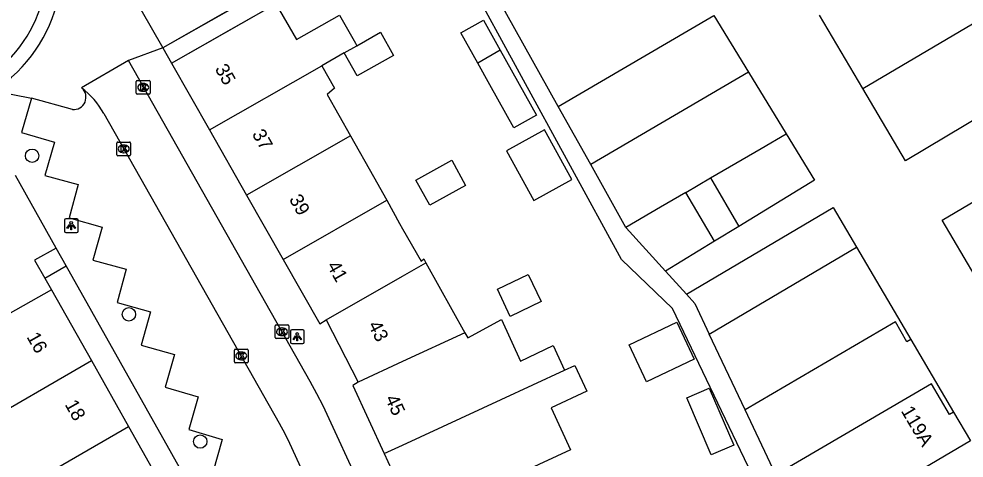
# Model space of a CAD drawing. Extents: x 160379 to 161131, y 383940 to 384849.
# Drawn here: x 160972 to 161040.9, y 384408 to 384440 of the extents above; entities that cross this region are included whole.
import ezdxf

# ---------------------------------------------------------------- set-up
doc = ezdxf.new("R2010")
doc.units = 0
for name, color, linetype in [('IMGEO_Boom', 7, 'Continuous'), ('IMGEO_Kolk', 7, 'Continuous'), ('IMGEO_Lichtpunt', 7, 'Continuous'), ('IMGEO_Pand', 7, 'Continuous'), ('IMGEO_Pand_nummerreeks', 7, 'Continuous'), ('IMGEO_Pand_overbouw', 7, 'Continuous'), ('IMGEO_Rijbaan_lokaal_open', 7, 'Continuous'), ('IMGEO_Voetpad_open', 7, 'Continuous')]:
    doc.layers.add(name, color=color, linetype=linetype)

msp = doc.modelspace()

# ---------------------------------------------------------------- linework, layer by layer
at = {"layer": 'IMGEO_Boom'}
for centre in [(160972.997, 384430.05), (160980.052, 384418.503), (160985.251, 384409.242)]:
    msp.add_circle(centre, 0.489, dxfattribs=at)
at = {"layer": 'IMGEO_Kolk'}
for p, q in [((160980.591, 384434.6), (160980.591, 384435.452)), ((160980.666, 384435.526), (160981.518, 384435.526)), ((160981.079, 384435.306), (160981.104, 384435.306)), ((160981.592, 384435.452), (160981.592, 384434.6)), ((160981.518, 384434.526), (160980.666, 384434.526)), ((160981.102, 384434.746), (160981.077, 384434.746)), ((160979.172, 384430.121), (160979.172, 384430.973)), ((160979.247, 384431.047), (160980.099, 384431.047)), ((160979.66, 384430.827), (160979.685, 384430.827)), ((160980.173, 384430.973), (160980.173, 384430.121)), ((160979.683, 384430.267), (160979.658, 384430.267)), ((160980.099, 384430.047), (160979.247, 384430.047)), ((160990.707, 384416.808), (160990.707, 384417.66)), ((160990.782, 384417.734), (160991.634, 384417.734)), ((160991.195, 384417.514), (160991.22, 384417.514)), ((160991.708, 384417.66), (160991.708, 384416.808)), ((160991.634, 384416.734), (160990.782, 384416.734)), ((160991.218, 384416.954), (160991.193, 384416.954)), ((160987.735, 384415.047), (160987.735, 384415.899)), ((160987.81, 384415.973), (160988.662, 384415.973)), ((160988.223, 384415.753), (160988.248, 384415.753)), ((160988.736, 384415.899), (160988.736, 384415.047)), ((160988.246, 384415.193), (160988.221, 384415.193)), ((160988.662, 384414.973), (160987.81, 384414.973))]:
    msp.add_line(p, q, dxfattribs=at)
for points in [[(160980.591, 384434.6), (160980.591, 384435.452)], [(160980.666, 384435.526), (160981.518, 384435.526)], [(160980.912, 384435.226), (160981.035, 384435.226), (160981.035, 384435.075), (160981.165, 384435.226), (160981.329, 384435.226), (160981.183, 384435.075), (160981.336, 384434.826), (160981.184, 384434.826), (160981.099, 384434.99), (160981.035, 384434.923), (160981.035, 384434.826), (160980.912, 384434.826), (160980.912, 384435.226)], [(160981.592, 384435.452), (160981.592, 384434.6)], [(160981.518, 384434.526), (160980.666, 384434.526)], [(160979.172, 384430.121), (160979.172, 384430.973)], [(160979.247, 384431.047), (160980.099, 384431.047)], [(160980.173, 384430.973), (160980.173, 384430.121)], [(160979.493, 384430.747), (160979.616, 384430.747), (160979.616, 384430.596), (160979.746, 384430.747), (160979.91, 384430.747), (160979.764, 384430.596), (160979.917, 384430.347), (160979.765, 384430.347), (160979.68, 384430.511), (160979.616, 384430.444), (160979.616, 384430.347), (160979.493, 384430.347), (160979.493, 384430.747)], [(160980.099, 384430.047), (160979.247, 384430.047)], [(160990.707, 384416.808), (160990.707, 384417.66)], [(160990.782, 384417.734), (160991.634, 384417.734)], [(160991.028, 384417.434), (160991.151, 384417.434), (160991.151, 384417.283), (160991.281, 384417.434), (160991.445, 384417.434), (160991.299, 384417.283), (160991.452, 384417.034), (160991.3, 384417.034), (160991.215, 384417.198), (160991.151, 384417.131), (160991.151, 384417.034), (160991.028, 384417.034), (160991.028, 384417.434)], [(160991.708, 384417.66), (160991.708, 384416.808)], [(160991.634, 384416.734), (160990.782, 384416.734)], [(160987.735, 384415.047), (160987.735, 384415.899)], [(160987.81, 384415.973), (160988.662, 384415.973)], [(160988.056, 384415.673), (160988.179, 384415.673), (160988.179, 384415.522), (160988.309, 384415.673), (160988.473, 384415.673), (160988.327, 384415.522), (160988.48, 384415.273), (160988.328, 384415.273), (160988.243, 384415.437), (160988.179, 384415.37), (160988.179, 384415.273), (160988.056, 384415.273), (160988.056, 384415.673)], [(160988.736, 384415.899), (160988.736, 384415.047)], [(160988.662, 384414.973), (160987.81, 384414.973)]]:
    msp.add_lwpolyline(points, dxfattribs=at)
for centre, start, end in [((160980.668, 384435.45), 91.55205, 178.44795), ((160980.668, 384435.45), 91.55205, 178.44795), ((160981.516, 384435.45), 1.55205, 88.44795), ((160981.516, 384435.45), 1.55205, 88.44795), ((160980.668, 384434.602), 181.55205, 268.44795), ((160980.668, 384434.602), 181.55205, 268.44795), ((160981.516, 384434.602), 271.55205, 358.44795), ((160981.516, 384434.602), 271.55205, 358.44795), ((160979.249, 384430.971), 91.55205, 178.44795), ((160979.249, 384430.971), 91.55205, 178.44795), ((160980.097, 384430.971), 1.55205, 88.44795), ((160980.097, 384430.971), 1.55205, 88.44795), ((160979.249, 384430.123), 181.55205, 268.44795), ((160979.249, 384430.123), 181.55205, 268.44795), ((160980.097, 384430.123), 271.55205, 358.44795), ((160980.097, 384430.123), 271.55205, 358.44795), ((160990.784, 384417.658), 91.55205, 178.44795), ((160990.784, 384417.658), 91.55205, 178.44795), ((160991.632, 384417.658), 1.55205, 88.44795), ((160991.632, 384417.658), 1.55205, 88.44795), ((160990.784, 384416.81), 181.55205, 268.44795), ((160990.784, 384416.81), 181.55205, 268.44795), ((160991.632, 384416.81), 271.55205, 358.44795), ((160991.632, 384416.81), 271.55205, 358.44795), ((160987.812, 384415.897), 91.55205, 178.44795), ((160987.812, 384415.897), 91.55205, 178.44795), ((160988.66, 384415.897), 1.55205, 88.44795), ((160988.66, 384415.897), 1.55205, 88.44795), ((160987.812, 384415.049), 181.55205, 268.44795), ((160987.812, 384415.049), 181.55205, 268.44795), ((160988.66, 384415.049), 271.55205, 358.44795), ((160988.66, 384415.049), 271.55205, 358.44795)]:
    msp.add_arc(centre, 0.0765, start, end, dxfattribs=at)
for centre, major_axis, ratio, start_param, end_param in [((160981.078, 384435.026), (-0.387, 0.002), 0.722429, 4.712389, 7.853982), ((160981.103, 384435.026), (-0.39, 0.002), 0.717154, 1.570796, 4.712389), ((160979.659, 384430.547), (-0.387, 0.002), 0.722429, 4.712389, 7.853982), ((160979.684, 384430.547), (-0.39, 0.002), 0.717154, 1.570796, 4.712389), ((160991.194, 384417.234), (-0.387, 0.002), 0.722429, 4.712389, 7.853982), ((160991.219, 384417.234), (-0.39, 0.002), 0.717154, 1.570796, 4.712389), ((160988.222, 384415.473), (-0.387, 0.002), 0.722429, 4.712389, 7.853982), ((160988.247, 384415.473), (-0.39, 0.002), 0.717154, 1.570796, 4.712389)]:
    msp.add_ellipse(centre, major_axis=major_axis, ratio=ratio, start_param=start_param, end_param=end_param, dxfattribs=at)
at = {"layer": 'IMGEO_Lichtpunt'}
for p, q in [((160975.354, 384425.37), (160975.354, 384424.563)), ((160975.354, 384425.37), (160975.354, 384424.563)), ((160976.256, 384425.465), (160975.448, 384425.465)), ((160976.256, 384425.465), (160975.448, 384425.465)), ((160976.35, 384424.563), (160976.35, 384425.37)), ((160976.35, 384424.563), (160976.35, 384425.37)), ((160975.448, 384424.469), (160976.256, 384424.469)), ((160975.448, 384424.469), (160976.256, 384424.469)), ((160991.823, 384417.274), (160991.823, 384416.467)), ((160991.823, 384417.274), (160991.823, 384416.467)), ((160992.725, 384417.369), (160991.917, 384417.369)), ((160992.725, 384417.369), (160991.917, 384417.369)), ((160992.819, 384416.467), (160992.819, 384417.274)), ((160992.819, 384416.467), (160992.819, 384417.274)), ((160991.917, 384416.373), (160992.725, 384416.373)), ((160991.917, 384416.373), (160992.725, 384416.373))]:
    msp.add_line(p, q, dxfattribs=at)
for points in [[(160975.728, 384425.034), (160975.767, 384425.006), (160975.579, 384424.744), (160975.541, 384424.771), (160975.728, 384425.034)], [(160975.83, 384424.986), (160975.877, 384424.986), (160975.877, 384424.664), (160975.83, 384424.664), (160975.83, 384424.986)], [(160975.94, 384425.006), (160975.978, 384425.033), (160976.165, 384424.771), (160976.126, 384424.743), (160975.94, 384425.006)], [(160992.197, 384416.938), (160992.236, 384416.91), (160992.048, 384416.648), (160992.01, 384416.675), (160992.197, 384416.938)], [(160992.299, 384416.89), (160992.346, 384416.89), (160992.346, 384416.568), (160992.299, 384416.568), (160992.299, 384416.89)], [(160992.409, 384416.91), (160992.447, 384416.937), (160992.634, 384416.675), (160992.595, 384416.647), (160992.409, 384416.91)]]:
    msp.add_lwpolyline(points, dxfattribs=at)
for centre in [(160975.853, 384425.168), (160992.322, 384417.072)]:
    msp.add_circle(centre, 0.0994, dxfattribs=at)
for centre, start, end in [((160975.448, 384425.37), 90, 180), ((160975.448, 384425.37), 90, 180), ((160976.256, 384425.37), 0, 90), ((160976.256, 384425.37), 0, 90), ((160975.448, 384424.563), 180, 270), ((160975.448, 384424.563), 180, 270), ((160976.256, 384424.563), 270, 0), ((160976.256, 384424.563), 270, 360), ((160991.917, 384417.274), 90, 180), ((160991.917, 384417.274), 90, 180), ((160992.725, 384417.274), 0, 90), ((160992.725, 384417.274), 0, 90), ((160991.917, 384416.467), 180, 270), ((160991.917, 384416.467), 180, 270), ((160992.725, 384416.467), 270, 0), ((160992.725, 384416.467), 270, 360)]:
    msp.add_arc(centre, 0.0946, start, end, dxfattribs=at)
at = {"layer": 'IMGEO_Pand'}
for points in [[(160995.289, 384445.161), (160990.127, 384442.226), (160986.869, 384440.373), (160982.522, 384437.901)], [(161033.528, 384434.943), (161047.632, 384443.257)], [(161011.342, 384433.645), (161006.312, 384442.666)], [(160980.171, 384442.022), (160982.522, 384437.901)], [(160983.157, 384436.79), (160987.504, 384439.262), (160990.76, 384441.113)], [(160990.76, 384441.113), (160992.256, 384438.502), (160995.407, 384440.281), (160996.559, 384438.24), (160996.664, 384438.054)], [(161005.473, 384436.788), (161004.248, 384438.985), (161005.902, 384439.907), (161007.118, 384437.726)], [(161011.342, 384433.645), (161022.668, 384440.27)], [(161022.668, 384440.27), (161025.2, 384436.127)], [(161033.528, 384434.943), (161030.369, 384440.277)], [(160996.664, 384438.054), (160998.381, 384439.034), (160999.33, 384437.353), (160996.689, 384435.863), (160995.747, 384437.531)], [(160995.747, 384437.531), (160996.664, 384438.054)], [(161007.118, 384437.726), (161009.759, 384432.991), (161008.105, 384432.069), (161006.354, 384435.209), (161005.473, 384436.788)], [(161007.118, 384437.726), (161005.473, 384436.788)], [(161050.66, 384438.06), (161042.547, 384433.202), (161036.651, 384429.67), (161033.528, 384434.943)], [(160995.747, 384437.531), (160994.116, 384436.6)], [(160983.157, 384436.79), (160985.926, 384431.927)], [(160985.926, 384431.927), (160994.116, 384436.6)], [(160994.116, 384436.6), (160995.043, 384434.958), (160994.497, 384434.505), (160996.202, 384431.497)], [(161025.2, 384436.127), (161013.706, 384429.405)], [(161025.2, 384436.127), (161027.938, 384431.647)], [(161013.706, 384429.405), (161011.342, 384433.645)], [(160985.926, 384431.927), (160988.632, 384427.176)], [(161007.567, 384430.408), (161009.557, 384426.798), (161012.325, 384428.323), (161010.335, 384431.933), (161007.567, 384430.408)], [(161022.44, 384428.431), (161024.283, 384429.509), (161026.126, 384430.587), (161027.938, 384431.647)], [(161027.938, 384431.647), (161030.001, 384428.271), (161024.5, 384424.909)], [(160996.202, 384431.497), (160988.632, 384427.176)], [(160996.202, 384431.497), (160997.878, 384428.54), (160998.839, 384426.811)], [(161001.971, 384426.451), (161000.964, 384428.282), (161003.576, 384429.719), (161004.583, 384427.887), (161001.971, 384426.451)], [(161016.264, 384424.819), (161013.706, 384429.405)], [(161042.531, 384419.916), (161039.324, 384425.352), (161045.132, 384428.779)], [(160974.748, 384423.326), (160971.795, 384428.622)], [(161020.644, 384427.381), (161022.44, 384428.431)], [(161022.44, 384428.431), (161024.5, 384424.909)], [(161020.644, 384427.381), (161018.795, 384426.299), (161016.264, 384424.819)], [(161022.725, 384423.824), (161020.644, 384427.381)], [(160988.632, 384427.176), (160991.293, 384422.504)], [(160991.293, 384422.504), (160998.839, 384426.811)], [(160998.839, 384426.811), (160999.782, 384425.113), (161000, 384424.729), (161001.344, 384422.364), (161001.539, 384422.532), (161001.699, 384422.246)], [(161020.677, 384419.96), (161031.374, 384426.269), (161033.069, 384423.394)], [(161019.149, 384421.639), (161016.277, 384424.795), (161016.264, 384424.819)], [(161024.5, 384424.909), (161022.725, 384423.824)], [(160974.748, 384423.326), (160973.181, 384422.45), (160973.922, 384421.138), (160974.402, 384420.29)], [(161022.725, 384423.824), (161019.149, 384421.639)], [(161022.341, 384417.064), (161033.069, 384423.394)], [(161033.069, 384423.394), (161037.032, 384416.675)], [(160991.293, 384422.504), (160993.968, 384417.806), (160994.423, 384418.096)], [(160994.423, 384418.096), (161000, 384421.277), (161001.699, 384422.246)], [(161001.699, 384422.246), (161004.539, 384417.158)], [(161007.838, 384418.357), (161006.9, 384420.325), (161009.158, 384421.402), (161010.097, 384419.434), (161007.838, 384418.357)], [(160974.402, 384420.29), (160965.73, 384415.404)], [(160974.402, 384420.29), (160977.317, 384415.131)], [(161020.677, 384419.96), (161021.292, 384419.284), (161022.341, 384417.064)], [(160994.423, 384418.096), (160996.768, 384413.571)], [(161004.539, 384417.158), (161004.746, 384416.787), (161007.198, 384418.137), (161008.597, 384415.104), (161010.964, 384416.238), (161011.796, 384414.438)], [(161017.774, 384413.59), (161016.5, 384416.286), (161019.969, 384417.925), (161021.243, 384415.229), (161017.774, 384413.59)], [(161037.032, 384416.675), (161036.749, 384416.508), (161035.904, 384417.953), (161024.948, 384411.546)], [(161004.539, 384417.158), (161000, 384415.062), (160996.768, 384413.571)], [(161024.948, 384411.546), (161022.341, 384417.064)], [(161037.032, 384416.675), (161040.15, 384411.391)], [(160968.689, 384410.143), (160977.317, 384415.131)], [(160977.317, 384415.131), (160980.024, 384410.343)], [(160998.651, 384408.366), (161000, 384408.989), (161007.174, 384412.303), (161011.796, 384414.438)], [(161011.796, 384414.438), (161012.546, 384414.784), (161013.413, 384412.908), (161010.813, 384411.707), (161012.232, 384408.634), (161008.922, 384407.105)], [(160996.768, 384413.571), (160996.359, 384413.311), (160998.651, 384408.366)], [(161022.487, 384408.265), (161020.705, 384412.423), (161022.348, 384413.127), (161024.13, 384408.97), (161022.487, 384408.265)], [(161040.15, 384411.391), (161039.847, 384411.212), (161038.535, 384413.455), (161027.184, 384406.816)], [(161027.184, 384406.816), (161024.948, 384411.546)], [(161040.15, 384411.391), (161041.385, 384409.298), (161029.363, 384402.205)], [(160971.386, 384405.348), (160980.024, 384410.343)], [(160980.024, 384410.343), (160982.73, 384405.555)], [(160998.651, 384408.366), (161000, 384405.457), (161000.944, 384403.42)]]:
    msp.add_lwpolyline(points, dxfattribs=at)
at = {"layer": 'IMGEO_Pand_overbouw'}
for points in [[(160990.76, 384441.113), (160990.124, 384442.224), (160982.522, 384437.901), (160983.157, 384436.79)], [(160973.922, 384421.138), (160975.482, 384422.022), (160974.748, 384423.326), (160973.181, 384422.45)]]:
    msp.add_lwpolyline(points, close=True, dxfattribs=at)
at = {"layer": 'IMGEO_Rijbaan_lokaal_open'}
for points in [[(160980.024, 384436.977), (160976.608, 384434.998)], [(161003.131, 384392.551), (161000, 384399.317), (160994.208, 384411.835), (160993.74, 384412.722), (160993.263, 384413.605), (160980.024, 384436.977)], [(160978.217, 384433.115), (160991.013, 384410.575), (160991.405, 384409.828), (160991.747, 384409.123), (160995.165, 384401.717)]]:
    msp.add_lwpolyline(points, dxfattribs=at)
for centre, radius, start, end in [((160964.331, 384443.885), 9.76, 302.99487, 31.42981), ((160972.869, 384430.174), 6.103, 28.80667, 52.22028)]:
    msp.add_arc(centre, radius, start, end, dxfattribs=at)
at = {"layer": 'IMGEO_Voetpad_open'}
for points in [[(161035.154, 384385.234), (161034.615, 384386.469), (161029.307, 384398.62), (161028.47, 384400.535), (161019.655, 384418.936), (161015.953, 384422.487), (161004.798, 384442.903)], [(160982.522, 384437.901), (160980.024, 384436.977)], [(160982.522, 384437.901), (160983.157, 384436.79)], [(160970.2, 384434.784), (160972.951, 384434.231)], [(160972.951, 384434.231), (160972.214, 384431.734), (160974.624, 384431.035), (160973.931, 384428.619), (160976.357, 384427.954), (160975.699, 384425.54), (160978.104, 384424.847), (160977.426, 384422.443), (160979.86, 384421.779), (160979.201, 384419.363), (160981.618, 384418.686), (160980.947, 384416.259), (160983.374, 384415.568), (160982.689, 384413.193), (160985.106, 384412.509), (160984.414, 384410.114), (160986.844, 384409.395), (160986.16, 384406.99), (160988.578, 384406.304), (160987.902, 384403.896), (160994.583, 384402.167)], [(160975.931, 384433.414), (160972.951, 384434.231)], [(160987.132, 384401.314), (160975.482, 384422.022), (160974.748, 384423.326)], [(161019.149, 384421.639), (161020.677, 384419.96)]]:
    msp.add_lwpolyline(points, dxfattribs=at)
for centre, radius, start, end in [((160964.344, 384443.883), 10.82, 302.76721, 31.9092), ((160976.024, 384434.311), 0.902, 264.11001, 49.60636)]:
    msp.add_arc(centre, radius, start, end, dxfattribs=at)

# ---------------------------------------------------------------- texts
at = {"layer": 'IMGEO_Pand_nummerreeks'}
for s, rotation, p in [('35', 299.66181, (160986.289, 384436.382)), ('37', 299.66063, (160988.992, 384431.636)), ('39', 299.66181, (160991.695, 384426.89)), ('41', 299.66181, (160994.453, 384422.046)), ('43', 297.39464, (160997.453, 384417.726)), ('16', 299.47448, (160972.572, 384416.861)), ('18', 299.47448, (160975.35, 384411.947)), ('45', 294.86616, (160998.699, 384412.378)), ('119A', 300.54547, (161036.287, 384411.471))]:
    msp.add_text(s, height=1, rotation=rotation, dxfattribs=at).set_placement(p)

doc.saveas('drawing.dxf')
